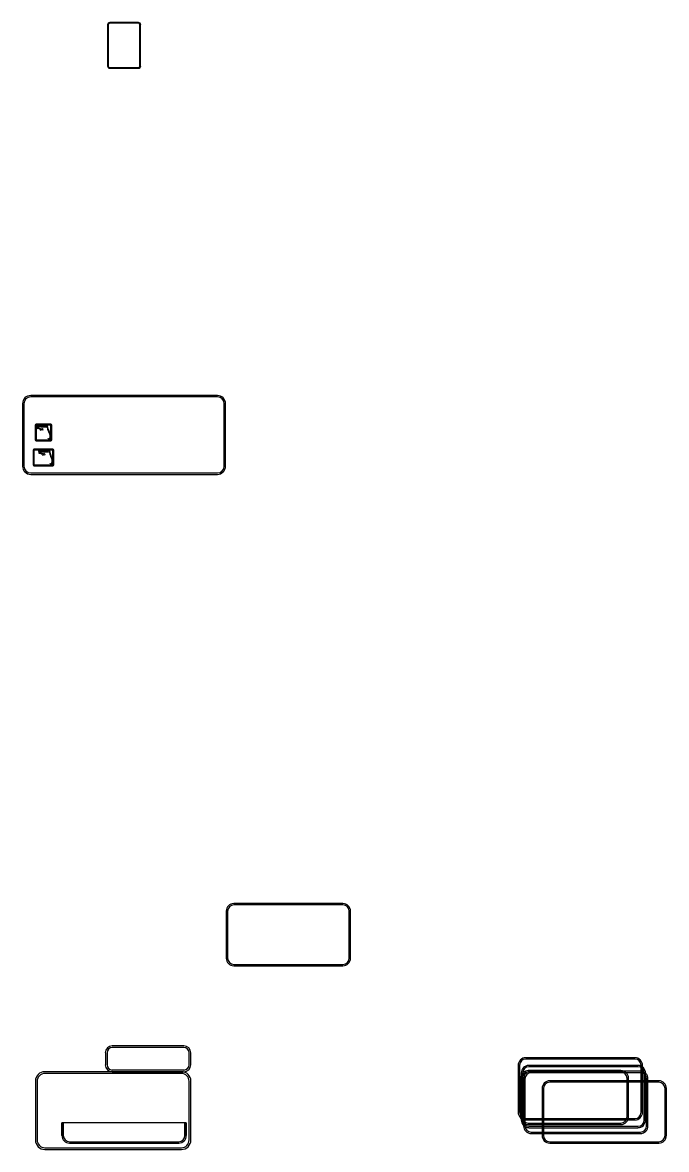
# Model space of a CAD drawing. Extents: x 10268197 to 10269179, y 2141503 to 2142677.
# Drawn here: x 10268433.2 to 10268510.9, y 2142541.3 to 2142677.2 of the extents above; entities that cross this region are included whole.
import ezdxf

# ---------------------------------------------------------------- set-up
doc = ezdxf.new("R2010")
doc.units = 0
doc.layers.add('GSOutline', color=7, linetype='Continuous')

msp = doc.modelspace()

# ---------------------------------------------------------------- linework, layer by layer
at = {"layer": 'GSOutline'}
for p, q in [((10268443.49, 2142676.97), (10268443.49, 2142672.01)), ((10268443.51, 2142676.97), (10268443.51, 2142672.01)), ((10268443.57, 2142676.97), (10268443.57, 2142672.01)), ((10268447.22, 2142677.25), (10268443.76, 2142677.25)), ((10268447.22, 2142677.22), (10268443.76, 2142677.22)), ((10268447.22, 2142677.16), (10268443.76, 2142677.16)), ((10268447.41, 2142672.01), (10268447.41, 2142676.97)), ((10268447.47, 2142672.01), (10268447.47, 2142676.97)), ((10268447.49, 2142672.01), (10268447.49, 2142676.97)), ((10268443.76, 2142671.83), (10268447.22, 2142671.83)), ((10268443.76, 2142671.76), (10268447.22, 2142671.76)), ((10268443.76, 2142671.74), (10268447.22, 2142671.74)), ((10268456.74, 2142632.26), (10268434.24, 2142632.26)), ((10268456.74, 2142632.09), (10268434.24, 2142632.09)), ((10268433.24, 2142631.26), (10268433.24, 2142623.75)), ((10268433.41, 2142631.26), (10268433.41, 2142623.75)), ((10268457.58, 2142623.75), (10268457.58, 2142631.26)), ((10268457.74, 2142623.75), (10268457.74, 2142631.26)), ((10268434.77, 2142628.69), (10268434.77, 2142626.9)), ((10268434.79, 2142628.69), (10268434.79, 2142626.9)), ((10268436.66, 2142628.8), (10268434.87, 2142628.8)), ((10268436.66, 2142628.78), (10268434.87, 2142628.78)), ((10268436.75, 2142626.9), (10268436.75, 2142628.69)), ((10268436.77, 2142626.9), (10268436.77, 2142628.69)), ((10268434.87, 2142626.82), (10268436.66, 2142626.82)), ((10268434.87, 2142626.8), (10268436.66, 2142626.8)), ((10268434.52, 2142625.69), (10268434.52, 2142623.9)), ((10268434.54, 2142625.69), (10268434.54, 2142623.9)), ((10268436.91, 2142625.8), (10268434.62, 2142625.8)), ((10268436.91, 2142625.78), (10268434.62, 2142625.78)), ((10268437, 2142623.9), (10268437, 2142625.69)), ((10268437.02, 2142623.9), (10268437.02, 2142625.69)), ((10268434.62, 2142623.82), (10268436.91, 2142623.82)), ((10268434.62, 2142623.8), (10268436.91, 2142623.8)), ((10268434.24, 2142622.92), (10268456.74, 2142622.92)), ((10268434.24, 2142622.75), (10268456.74, 2142622.75)), ((10268471.89, 2142570.98), (10268458.73, 2142570.98)), ((10268471.89, 2142570.82), (10268458.73, 2142570.82)), ((10268457.81, 2142570.07), (10268457.81, 2142564.4)), ((10268457.98, 2142570.07), (10268457.98, 2142564.4)), ((10268472.64, 2142564.4), (10268472.64, 2142570.07)), ((10268472.81, 2142564.4), (10268472.81, 2142570.07)), ((10268458.73, 2142563.65), (10268471.89, 2142563.65)), ((10268458.73, 2142563.48), (10268471.89, 2142563.48)), ((10268443.23, 2142553), (10268443.23, 2142551.54)), ((10268443.44, 2142553), (10268443.44, 2142551.54)), ((10268452.71, 2142553.84), (10268444.06, 2142553.84)), ((10268452.71, 2142553.63), (10268444.06, 2142553.63)), ((10268453.33, 2142551.54), (10268453.33, 2142553)), ((10268453.54, 2142551.54), (10268453.54, 2142553)), ((10268493.03, 2142551.48), (10268493.03, 2142545.81)), ((10268493.19, 2142551.48), (10268493.19, 2142545.81)), ((10268507.11, 2142552.39), (10268493.94, 2142552.39)), ((10268507.11, 2142552.23), (10268493.94, 2142552.23)), ((10268507.48, 2142551.46), (10268494.31, 2142551.46)), ((10268507.48, 2142551.3), (10268494.31, 2142551.3)), ((10268507.86, 2142545.81), (10268507.86, 2142551.48)), ((10268508.03, 2142545.81), (10268508.03, 2142551.48)), ((10268452.4, 2142550.71), (10268435.94, 2142550.71)), ((10268452.4, 2142550.5), (10268435.94, 2142550.5)), ((10268444.06, 2142550.92), (10268452.71, 2142550.92)), ((10268444.06, 2142550.71), (10268452.71, 2142550.71)), ((10268493.34, 2142549.93), (10268493.34, 2142545.26)), ((10268493.4, 2142550.55), (10268493.4, 2142544.88)), ((10268493.5, 2142549.93), (10268493.5, 2142545.26)), ((10268493.56, 2142550.55), (10268493.56, 2142544.88)), ((10268493.68, 2142549.84), (10268493.68, 2142544.17)), ((10268493.85, 2142549.84), (10268493.85, 2142544.17)), ((10268505.42, 2142550.84), (10268494.25, 2142550.84)), ((10268505.42, 2142550.68), (10268494.25, 2142550.68)), ((10268507.77, 2142550.76), (10268494.6, 2142550.76)), ((10268507.77, 2142550.59), (10268494.6, 2142550.59)), ((10268506.17, 2142545.26), (10268506.17, 2142549.93)), ((10268506.34, 2142545.26), (10268506.34, 2142549.93)), ((10268508.23, 2142544.88), (10268508.23, 2142550.55)), ((10268508.4, 2142544.88), (10268508.4, 2142550.55)), ((10268508.52, 2142544.17), (10268508.52, 2142549.84)), ((10268508.68, 2142544.17), (10268508.68, 2142549.84)), ((10268434.79, 2142549.56), (10268434.79, 2142542.48)), ((10268435, 2142549.56), (10268435, 2142542.48)), ((10268453.33, 2142542.48), (10268453.33, 2142549.56)), ((10268453.54, 2142542.48), (10268453.54, 2142549.56)), ((10268495.91, 2142548.69), (10268495.91, 2142543.02)), ((10268496.08, 2142548.69), (10268496.08, 2142543.02)), ((10268510, 2142549.61), (10268496.83, 2142549.61)), ((10268510, 2142549.44), (10268496.83, 2142549.44)), ((10268510.75, 2142543.02), (10268510.75, 2142548.69)), ((10268510.92, 2142543.02), (10268510.92, 2142548.69)), ((10268437.99, 2142543.02), (10268437.99, 2142544.53)), ((10268437.99, 2142544.53), (10268438.16, 2142544.53)), ((10268452.99, 2142544.53), (10268437.99, 2142544.53)), ((10268437.99, 2142544.53), (10268437.99, 2142543.02)), ((10268438.16, 2142544.53), (10268438.16, 2142544.36)), ((10268452.83, 2142544.36), (10268452.83, 2142544.53)), ((10268452.83, 2142544.53), (10268452.99, 2142544.53)), ((10268452.99, 2142544.53), (10268452.99, 2142543.02)), ((10268452.99, 2142543.02), (10268452.99, 2142544.53)), ((10268493.94, 2142545.06), (10268507.11, 2142545.06)), ((10268493.94, 2142544.89), (10268507.11, 2142544.89)), ((10268494.25, 2142544.51), (10268505.42, 2142544.51)), ((10268438.16, 2142544.36), (10268438.16, 2142543.02)), ((10268452.83, 2142543.02), (10268452.83, 2142544.36)), ((10268494.25, 2142544.34), (10268505.42, 2142544.34)), ((10268494.31, 2142544.13), (10268507.48, 2142544.13)), ((10268494.31, 2142543.96), (10268507.48, 2142543.96)), ((10268494.6, 2142543.42), (10268507.77, 2142543.42)), ((10268494.6, 2142543.25), (10268507.77, 2142543.25)), ((10268438.91, 2142542.27), (10268452.08, 2142542.27)), ((10268452.08, 2142542.11), (10268438.91, 2142542.11)), ((10268438.91, 2142542.11), (10268452.08, 2142542.11)), ((10268496.83, 2142542.27), (10268510, 2142542.27)), ((10268496.83, 2142542.11), (10268510, 2142542.11)), ((10268435.94, 2142541.54), (10268452.4, 2142541.54)), ((10268435.94, 2142541.33), (10268452.4, 2142541.33))]:
    msp.add_line(p, q, dxfattribs=at)
for points in [[(10268434.87, 2142628.69), (10268434.87, 2142626.9), (10268436.66, 2142626.9), (10268436.66, 2142628.69)], [(10268435.74, 2142628.16), (10268435.61, 2142628.26), (10268435.44, 2142628.19), (10268435.34, 2142628.3), (10268435.12, 2142628.41), (10268435.06, 2142628.39), (10268435.01, 2142628.39), (10268435, 2142628.57), (10268435.41, 2142628.55), (10268435.43, 2142628.48), (10268436.13, 2142628.48), (10268436.16, 2142628.54), (10268436.2, 2142628.54), (10268436.27, 2142628.18), (10268436.38, 2142627.97), (10268436.37, 2142627.89), (10268436.48, 2142627.7), (10268436.54, 2142627.41), (10268436.54, 2142627.17), (10268436.42, 2142627.04), (10268436.38, 2142627.03), (10268436.34, 2142627.06), (10268436.29, 2142626.99), (10268436.36, 2142626.94), (10268436.46, 2142626.96), (10268436.62, 2142627.14), (10268436.62, 2142627.42), (10268436.56, 2142627.73), (10268436.46, 2142627.91), (10268436.46, 2142627.99), (10268436.35, 2142628.21), (10268436.27, 2142628.62), (10268436.11, 2142628.62), (10268436.08, 2142628.57), (10268435.49, 2142628.57), (10268435.47, 2142628.64), (10268434.91, 2142628.65), (10268434.94, 2142628.31), (10268435.08, 2142628.3), (10268435.12, 2142628.32), (10268435.29, 2142628.23), (10268435.42, 2142628.09), (10268435.6, 2142628.16), (10268435.69, 2142628.09)], [(10268434.62, 2142625.69), (10268434.62, 2142623.9), (10268436.91, 2142623.9), (10268436.91, 2142625.69)], [(10268435.99, 2142625.16), (10268435.86, 2142625.26), (10268435.69, 2142625.19), (10268435.6, 2142625.3), (10268435.37, 2142625.41), (10268435.31, 2142625.39), (10268435.26, 2142625.39), (10268435.25, 2142625.57), (10268435.66, 2142625.55), (10268435.68, 2142625.48), (10268436.38, 2142625.48), (10268436.41, 2142625.54), (10268436.46, 2142625.54), (10268436.52, 2142625.18), (10268436.63, 2142624.97), (10268436.62, 2142624.89), (10268436.73, 2142624.7), (10268436.79, 2142624.41), (10268436.79, 2142624.17), (10268436.67, 2142624.04), (10268436.63, 2142624.03), (10268436.59, 2142624.06), (10268436.54, 2142623.99), (10268436.61, 2142623.94), (10268436.71, 2142623.96), (10268436.87, 2142624.14), (10268436.87, 2142624.42), (10268436.81, 2142624.73), (10268436.71, 2142624.91), (10268436.71, 2142624.99), (10268436.6, 2142625.21), (10268436.53, 2142625.62), (10268436.36, 2142625.62), (10268436.33, 2142625.57), (10268435.74, 2142625.57), (10268435.72, 2142625.63), (10268435.16, 2142625.65), (10268435.19, 2142625.3), (10268435.33, 2142625.3), (10268435.37, 2142625.32), (10268435.54, 2142625.23), (10268435.67, 2142625.08), (10268435.85, 2142625.16), (10268435.95, 2142625.09)]]:
    msp.add_lwpolyline(points, close=True, dxfattribs=at)
for centre, radius, start, end in [((10268443.76, 2142676.97), 0.271, 90, 180), ((10268443.76, 2142676.97), 0.25, 90, 180), ((10268443.76, 2142676.97), 0.188, 90, 180), ((10268447.22, 2142676.97), 0.271, 0, 90), ((10268447.22, 2142676.97), 0.25, 0, 90), ((10268447.22, 2142676.97), 0.188, 0, 90), ((10268443.76, 2142672.01), 0.271, 180, 270), ((10268443.76, 2142672.01), 0.25, 180, 270), ((10268443.76, 2142672.01), 0.188, 180, 270), ((10268447.22, 2142672.01), 0.25, 270, 0), ((10268447.22, 2142672.01), 0.188, 270, 0), ((10268447.22, 2142672.01), 0.271, 270, 0), ((10268434.24, 2142631.26), 1, 90, 180), ((10268434.24, 2142631.26), 0.833, 90, 180), ((10268456.74, 2142631.26), 1, 0, 90), ((10268456.74, 2142631.26), 0.833, 0, 90), ((10268434.87, 2142628.69), 0.104, 90, 180), ((10268434.87, 2142628.69), 0.0833, 90, 180), ((10268436.66, 2142628.69), 0.104, 0, 90), ((10268436.66, 2142628.69), 0.0833, 0, 90), ((10268434.87, 2142626.9), 0.104, 180, 270), ((10268434.87, 2142626.9), 0.0833, 180, 270), ((10268436.66, 2142626.9), 0.0833, 270, 0), ((10268436.66, 2142626.9), 0.104, 270, 0), ((10268434.62, 2142625.69), 0.104, 90, 180), ((10268434.62, 2142625.69), 0.0833, 90, 180), ((10268436.91, 2142625.69), 0.104, 0, 90), ((10268436.91, 2142625.69), 0.0833, 0, 90), ((10268434.24, 2142623.75), 1, 180, 270), ((10268434.24, 2142623.75), 0.833, 180, 270), ((10268434.62, 2142623.9), 0.104, 180, 270), ((10268434.62, 2142623.9), 0.0833, 180, 270), ((10268436.91, 2142623.9), 0.0833, 270, 0), ((10268436.91, 2142623.9), 0.104, 270, 0), ((10268456.74, 2142623.75), 1, 270, 0), ((10268456.74, 2142623.75), 0.833, 270, 0), ((10268458.73, 2142570.07), 0.917, 90, 180), ((10268458.73, 2142570.07), 0.75, 90, 180), ((10268471.89, 2142570.07), 0.917, 0, 90), ((10268471.89, 2142570.07), 0.75, 0, 90), ((10268458.73, 2142564.4), 0.917, 180, 270), ((10268458.73, 2142564.4), 0.75, 180, 270), ((10268471.89, 2142564.4), 0.917, 270, 0), ((10268471.89, 2142564.4), 0.75, 270, 0), ((10268444.06, 2142553), 0.833, 90, 180), ((10268444.06, 2142553), 0.625, 90, 180), ((10268452.71, 2142553), 0.833, 0, 90), ((10268452.71, 2142553), 0.625, 0, 90), ((10268444.06, 2142551.54), 0.833, 180, 270), ((10268444.06, 2142551.54), 0.625, 180, 270), ((10268452.71, 2142551.54), 0.833, 270, 0), ((10268452.71, 2142551.54), 0.625, 270, 0), ((10268493.94, 2142551.48), 0.917, 90, 180), ((10268493.94, 2142551.48), 0.75, 90, 180), ((10268494.31, 2142550.55), 0.917, 90, 180), ((10268494.31, 2142550.55), 0.75, 90, 180), ((10268507.11, 2142551.48), 0.917, 0, 90), ((10268507.11, 2142551.48), 0.75, 0, 90), ((10268507.48, 2142550.55), 0.917, 0, 90), ((10268507.48, 2142550.55), 0.75, 0, 90), ((10268435.94, 2142549.56), 1.15, 90, 180), ((10268435.94, 2142549.56), 0.938, 90, 180), ((10268452.4, 2142549.56), 1.15, 0, 90), ((10268452.4, 2142549.56), 0.938, 0, 90), ((10268494.25, 2142549.93), 0.917, 90, 180), ((10268494.25, 2142549.93), 0.75, 90, 180), ((10268494.6, 2142549.84), 0.917, 90, 180), ((10268494.6, 2142549.84), 0.75, 90, 180), ((10268505.42, 2142549.93), 0.917, 0, 90), ((10268505.42, 2142549.93), 0.75, 0, 90), ((10268507.77, 2142549.84), 0.917, 0, 90), ((10268507.77, 2142549.84), 0.75, 0, 90), ((10268496.83, 2142548.69), 0.917, 90, 180), ((10268496.83, 2142548.69), 0.75, 90, 180), ((10268510, 2142548.69), 0.917, 0, 90), ((10268510, 2142548.69), 0.75, 0, 90), ((10268493.94, 2142545.81), 0.917, 180, 270), ((10268493.94, 2142545.81), 0.75, 180, 270), ((10268507.11, 2142545.81), 0.917, 270, 0), ((10268507.11, 2142545.81), 0.75, 270, 0), ((10268494.25, 2142545.26), 0.917, 180, 270), ((10268494.31, 2142544.88), 0.917, 180, 270), ((10268494.25, 2142545.26), 0.75, 180, 270), ((10268494.31, 2142544.88), 0.75, 180, 270), ((10268505.42, 2142545.26), 0.917, 270, 0), ((10268505.42, 2142545.26), 0.75, 270, 0), ((10268507.48, 2142544.88), 0.917, 270, 0), ((10268507.48, 2142544.88), 0.75, 270, 0), ((10268494.6, 2142544.17), 0.917, 180, 270), ((10268494.6, 2142544.17), 0.75, 180, 270), ((10268507.77, 2142544.17), 0.917, 270, 0), ((10268507.77, 2142544.17), 0.75, 270, 0), ((10268435.94, 2142542.48), 1.15, 180, 270), ((10268435.94, 2142542.48), 0.938, 180, 270), ((10268438.91, 2142543.02), 0.917, 180, 270), ((10268438.91, 2142543.02), 0.917, 180, 270), ((10268438.91, 2142543.02), 0.75, 180, 270), ((10268452.08, 2142543.02), 0.917, 270, 0), ((10268452.08, 2142543.02), 0.75, 270, 0), ((10268452.08, 2142543.02), 0.917, 270, 0), ((10268452.4, 2142542.48), 1.15, 270, 0), ((10268452.4, 2142542.48), 0.938, 270, 0), ((10268496.83, 2142543.02), 0.917, 180, 270), ((10268496.83, 2142543.02), 0.75, 180, 270), ((10268510, 2142543.02), 0.917, 270, 0), ((10268510, 2142543.02), 0.75, 270, 0)]:
    msp.add_arc(centre, radius, start, end, dxfattribs=at)

doc.saveas('drawing.dxf')
